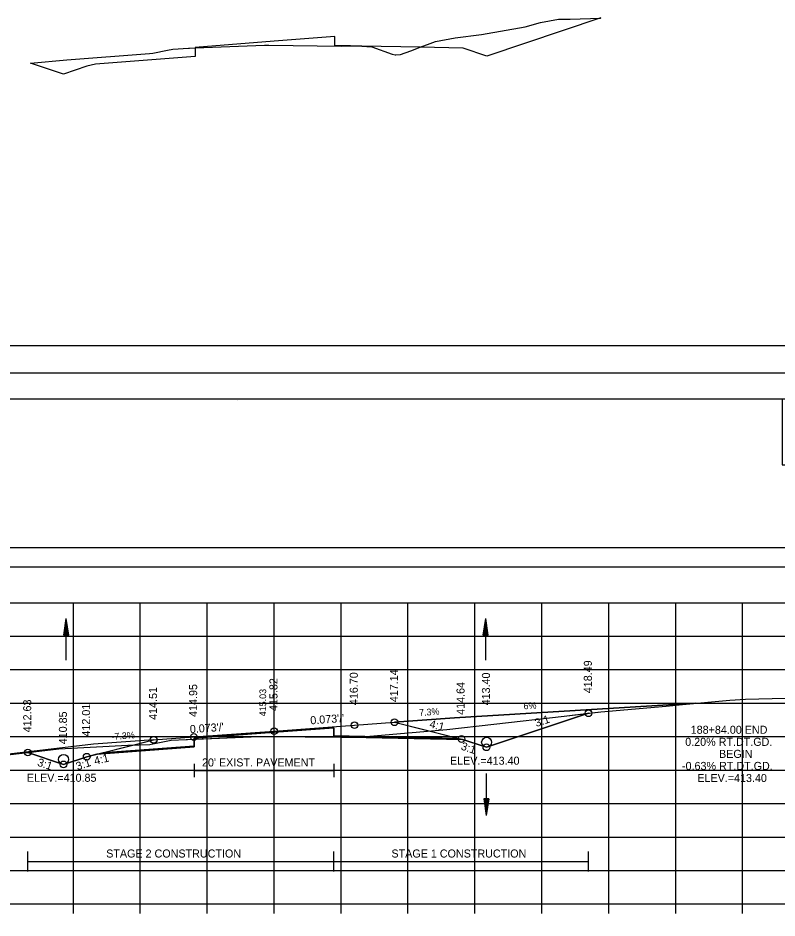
# Model space of a CAD drawing. Extents: x 1376273 to 1384221, y 378927 to 384592.
# Drawn here: x 1379352.9 to 1379466.3, y 380243.7 to 380378.1 of the extents above; entities that cross this region are included whole.
import ezdxf

# ---------------------------------------------------------------- set-up
doc = ezdxf.new("R2010")
doc.units = 0
for name, color, linetype in [('R_Alt Surface', 7, 'Continuous'), ('R_Axis', 7, 'Continuous'), ('R_Axis Annot', 7, 'Continuous'), ('R_Border', 7, 'Continuous'), ('R_Border Notes', 7, 'Continuous'), ('R_Contours', 7, 'Continuous'), ('R_Dimension', 7, 'Continuous'), ('R_Drive', 7, 'Continuous'), ('R_Exist Surface', 7, 'Continuous'), ('R_Fin Surface', 7, 'Continuous'), ('R_Grid', 7, 'Continuous'), ('R_No Plot', 7, 'Continuous'), ('R_Water', 7, 'Continuous'), ('R_Xsect Elev', 7, 'Continuous'), ('R_Xsect Slope', 7, 'Continuous'), ('T_Detection Zones', 7, 'Continuous'), ('T_Drafting', 7, 'Continuous'), ('T_Notes', 7, 'Continuous')]:
    doc.layers.add(name, color=color, linetype=linetype)

msp = doc.modelspace()

# ---------------------------------------------------------------- linework, layer by layer
at = {"layer": 'R_Alt Surface'}
for points in [[(1379365.61, 380268.44), (1379379.21, 380269.44), (1379379.22, 380270.6), (1379391.15, 380271.47), (1379400.07, 380272.13), (1379400.08, 380270.96), (1379418.62, 380270.59)], [(1379379.22, 380266.75), (1379379.22, 380264.75)], [(1379400.07, 380266.75), (1379400.07, 380264.75)], [(1379379.22, 380265.75), (1379400.07, 380265.75)]]:
    msp.add_lwpolyline(points, dxfattribs=at)
at = {"layer": 'R_Axis'}
for p, q in [((1379241.15, 380245.82), (1379541.15, 380245.82)), ((1379361.15, 380244.42), (1379361.15, 380245.82)), ((1379371.15, 380244.42), (1379371.15, 380245.82)), ((1379381.15, 380244.42), (1379381.15, 380245.82)), ((1379391.15, 380244.42), (1379391.15, 380245.82)), ((1379401.15, 380244.42), (1379401.15, 380245.82)), ((1379411.15, 380244.42), (1379411.15, 380245.82)), ((1379421.15, 380244.42), (1379421.15, 380245.82)), ((1379431.15, 380244.42), (1379431.15, 380245.82)), ((1379441.15, 380244.42), (1379441.15, 380245.82)), ((1379451.15, 380244.42), (1379451.15, 380245.82)), ((1379461.15, 380244.42), (1379461.15, 380245.82))]:
    msp.add_line(p, q, dxfattribs=at)
at = {"layer": 'R_Axis Annot'}
msp.add_lwpolyline([(1379240.17, 380296.18), (1379541.97, 380296.18), (1379541.97, 380298.99), (1379240.17, 380298.99)], close=True, dxfattribs=at)
at = {"layer": 'R_Border'}
for p, q in [((1379233.15, 380321.28), (1379549.33, 380321.28)), ((1379385.67, 380321.02), (1379385.67, 380321.02)), ((1379385.67, 380321.02), (1379385.67, 380321.02))]:
    msp.add_line(p, q, dxfattribs=at)
at = {"layer": 'R_Contours'}
for points in [[(1379412.96, 380373.77), (1379414.45, 380374.33), (1379415.26, 380374.61), (1379418.18, 380375.17), (1379422.12, 380375.67), (1379428.66, 380376.83), (1379430.94, 380377.48), (1379433.66, 380377.96), (1379435.39, 380377.98), (1379439.92, 380378.13), (1379439.96, 380378.14), (1379422.93, 380372.46), (1379419.38, 380373.64)], [(1379379.36, 380373.67), (1379389.71, 380374.1), (1379390.34, 380374.09), (1379401.2, 380373.95), (1379402.58, 380373.98), (1379400.21, 380374.03), (1379400.2, 380375.36), (1379391.15, 380374.66), (1379379.36, 380373.74)], [(1379402.58, 380373.98), (1379403.7, 380374), (1379403.91, 380374), (1379404.25, 380373.95)], [(1379404.25, 380373.95), (1379404.27, 380373.94), (1379405.75, 380373.83), (1379408.8, 380372.76), (1379409.23, 380372.64), (1379409.32, 380372.64), (1379410.02, 380372.69), (1379411.57, 380373.25), (1379412.96, 380373.77)], [(1379354.73, 380371.41), (1379360.2, 380371.9), (1379372.52, 380372.86), (1379373.01, 380372.91), (1379375.21, 380373.32), (1379376.02, 380373.48), (1379378.36, 380373.63), (1379378.36, 380373.63), (1379378.5, 380373.64), (1379379.36, 380373.67), (1379379.35, 380372.41), (1379364.45, 380371.25), (1379363.15, 380370.93), (1379359.67, 380369.77)], [(1379402.4, 380270.75), (1379403.72, 380270.75), (1379403.92, 380270.75), (1379403.95, 380270.75), (1379404.49, 380270.79), (1379405.46, 380270.89), (1379416.94, 380271.89), (1379423.98, 380272.69), (1379434.47, 380273.89), (1379438.12, 380274.3), (1379422.86, 380269.22), (1379419.29, 380270.41)]]:
    msp.add_lwpolyline(points, close=True, dxfattribs=at)
at = {"layer": 'R_Dimension'}
for p, q in [((1379354.36, 380250.66), (1379354.36, 380253.66)), ((1379400.07, 380250.66), (1379400.07, 380253.66)), ((1379438.12, 380250.66), (1379438.12, 380253.66)), ((1379354.36, 380252.16), (1379438.12, 380252.16))]:
    msp.add_line(p, q, dxfattribs=at)
at = {"layer": 'R_Drive'}
for p, q in [((1379418.12, 380273.63), (1379454.15, 380275.79)), ((1379409.15, 380272.96), (1379418.12, 380273.63)), ((1379373.15, 380270.33), (1379364.17, 380269.67)), ((1379364.17, 380269.67), (1379336.15, 380266.44))]:
    msp.add_line(p, q, dxfattribs=at)
at = {"layer": 'R_Exist Surface'}
msp.add_lwpolyline([(1379347.83, 380267.69), (1379359, 380268.99), (1379369.31, 380269.53), (1379372.57, 380269.65), (1379373.03, 380269.73), (1379375.79, 380270.3), (1379378, 380270.4), (1379378.22, 380270.41), (1379388.89, 380270.82), (1379389.66, 380270.85), (1379390.44, 380270.85), (1379401.07, 380270.74), (1379403.72, 380270.75), (1379403.92, 380270.75), (1379403.95, 380270.75), (1379404.49, 380270.79), (1379405.46, 380270.89), (1379416.94, 380271.89), (1379423.98, 380272.69), (1379434.47, 380273.89), (1379439.95, 380274.51), (1379449.71, 380275.38), (1379452.17, 380275.61), (1379459.26, 380276.24), (1379461.6, 380276.41), (1379467.57, 380276.58)], dxfattribs=at)
at = {"layer": 'R_Fin Surface'}
msp.add_lwpolyline([(1379354.36, 380268.45), (1379359.69, 380266.67), (1379363.15, 380267.82), (1379365.67, 380268.46), (1379373.15, 380270.32), (1379379.15, 380270.76), (1379391.15, 380271.64), (1379403.15, 380272.52), (1379409.15, 380272.96), (1379418.18, 380270.7), (1379419.15, 380270.46), (1379422.86, 380269.22), (1379438.12, 380274.3)], dxfattribs=at)
at = {"layer": 'R_Grid'}
for p, q in [((1379241.15, 380290.82), (1379541.15, 380290.82)), ((1379361.15, 380245.82), (1379361.15, 380290.82)), ((1379371.15, 380245.82), (1379371.15, 380290.82)), ((1379381.15, 380245.82), (1379381.15, 380290.82)), ((1379391.15, 380245.82), (1379391.15, 380290.82)), ((1379401.15, 380245.82), (1379401.15, 380290.82)), ((1379411.15, 380245.82), (1379411.15, 380290.82)), ((1379421.15, 380245.82), (1379421.15, 380290.82)), ((1379431.15, 380245.82), (1379431.15, 380290.82)), ((1379441.15, 380245.82), (1379441.15, 380290.82)), ((1379451.15, 380245.82), (1379451.15, 380290.82)), ((1379461.15, 380245.82), (1379461.15, 380290.82)), ((1379241.15, 380285.82), (1379541.15, 380285.82)), ((1379241.15, 380280.82), (1379541.15, 380280.82)), ((1379241.15, 380275.82), (1379541.15, 380275.82)), ((1379241.15, 380270.82), (1379541.15, 380270.82)), ((1379241.15, 380265.82), (1379541.15, 380265.82)), ((1379241.15, 380260.82), (1379541.15, 380260.82)), ((1379241.15, 380255.82), (1379541.15, 380255.82)), ((1379241.15, 380250.82), (1379541.15, 380250.82)), ((1379241.15, 380245.82), (1379541.15, 380245.82))]:
    msp.add_line(p, q, dxfattribs=at)
at = {"layer": 'R_No Plot'}
msp.add_line((1379220.75, 380325.17), (1379554.08, 380325.17), dxfattribs=at)
for points in [[(1379220.74, 380325.17), (1379554.08, 380325.17), (1379554.08, 380111.84), (1379220.74, 380111.84)], [(1379467.07, 380321.28), (1379467.07, 380311.4), (1379502.8, 380311.4), (1379502.8, 380308.48), (1379526, 380308.48), (1379526, 380284.15), (1379549.33, 380284.15), (1379549.33, 380115.82), (1379233.15, 380115.82), (1379233.15, 380321.28)]]:
    msp.add_lwpolyline(points, close=True, dxfattribs=at)
msp.add_lwpolyline([(1379364.67, 380268.21), (1379379.21, 380269.27), (1379379.22, 380270.6), (1379391.15, 380271.47), (1379400.07, 380272.13), (1379400.08, 380270.79), (1379419.29, 380270.41)], dxfattribs=at)
for centre in [(1379438.12, 380274.3), (1379403.15, 380272.52), (1379409.15, 380272.96), (1379391.15, 380271.64), (1379373.15, 380270.32), (1379379.15, 380270.76), (1379419.15, 380270.46), (1379354.36, 380268.45), (1379422.86, 380269.22), (1379422.86, 380269.22), (1379363.15, 380267.82), (1379359.69, 380266.67), (1379359.69, 380266.67)]:
    msp.add_circle(centre, 0.5, dxfattribs=at)
at = {"layer": 'R_Water'}
for p, q in [((1379359.71, 380285.97), (1379360.09, 380288.47)), ((1379359.77, 380285.97), (1379360.09, 380288.05)), ((1379360.09, 380282.22), (1379360.09, 380288.47)), ((1379360.46, 380285.97), (1379360.09, 380288.47)), ((1379360.4, 380285.97), (1379360.09, 380288.05)), ((1379422.4, 380285.97), (1379422.78, 380288.47)), ((1379422.46, 380285.97), (1379422.78, 380288.05)), ((1379422.78, 380282.22), (1379422.78, 380288.47)), ((1379423.15, 380285.97), (1379422.78, 380288.47)), ((1379423.09, 380285.97), (1379422.78, 380288.05)), ((1379359.84, 380285.97), (1379360.09, 380287.62)), ((1379359.9, 380285.97), (1379360.09, 380287.21)), ((1379359.97, 380285.97), (1379360.09, 380286.78)), ((1379360.34, 380285.97), (1379360.09, 380287.62)), ((1379360.27, 380285.97), (1379360.09, 380287.21)), ((1379360.21, 380285.97), (1379360.09, 380286.78)), ((1379422.53, 380285.97), (1379422.78, 380287.62)), ((1379422.59, 380285.97), (1379422.78, 380287.21)), ((1379422.65, 380285.97), (1379422.78, 380286.78)), ((1379423.02, 380285.97), (1379422.78, 380287.62)), ((1379422.96, 380285.97), (1379422.78, 380287.21)), ((1379422.9, 380285.97), (1379422.78, 380286.78)), ((1379359.71, 380285.97), (1379360.46, 380285.97)), ((1379360.03, 380285.97), (1379360.09, 380286.37)), ((1379360.15, 380285.97), (1379360.09, 380286.37)), ((1379422.4, 380285.97), (1379423.15, 380285.97)), ((1379422.72, 380285.97), (1379422.78, 380286.37)), ((1379422.83, 380285.97), (1379422.78, 380286.37)), ((1379422.83, 380265.3), (1379422.83, 380259.05)), ((1379422.46, 380261.55), (1379422.83, 380259.05)), ((1379423.21, 380261.55), (1379422.46, 380261.55)), ((1379422.52, 380261.55), (1379422.83, 380259.47)), ((1379422.59, 380261.55), (1379422.83, 380259.9)), ((1379422.65, 380261.55), (1379422.83, 380260.31)), ((1379422.71, 380261.55), (1379422.83, 380260.74)), ((1379422.78, 380261.55), (1379422.83, 380261.15)), ((1379423.21, 380261.55), (1379422.83, 380259.05)), ((1379422.96, 380261.55), (1379422.83, 380260.74)), ((1379423.08, 380261.55), (1379422.83, 380259.9)), ((1379423.15, 380261.55), (1379422.83, 380259.47)), ((1379423.02, 380261.55), (1379422.83, 380260.31)), ((1379422.89, 380261.55), (1379422.83, 380261.15))]:
    msp.add_line(p, q, dxfattribs=at)
for centre in [(1379422.9, 380269.97), (1379359.69, 380267.42)]:
    msp.add_circle(centre, 0.75, dxfattribs=at)
at = {"layer": 'T_Detection Zones'}
for points in [[(1379379.22, 380270.45), (1379388.89, 380270.82), (1379389.66, 380270.85), (1379390.44, 380270.85), (1379401.07, 380270.74), (1379402.4, 380270.75), (1379400.08, 380270.79), (1379400.07, 380272.13), (1379391.15, 380271.47), (1379379.22, 380270.6)], [(1379354.36, 380268.45), (1379359, 380268.99), (1379369.31, 380269.53), (1379372.57, 380269.65), (1379373.03, 380269.73), (1379375.79, 380270.3), (1379378, 380270.4), (1379378.22, 380270.41), (1379379.22, 380270.45), (1379379.21, 380269.27), (1379364.67, 380268.21), (1379363.15, 380267.82), (1379359.69, 380266.67)]]:
    msp.add_lwpolyline(points, close=True, dxfattribs=at)
at = {"layer": 'T_Drafting'}
msp.add_line((1379599.33, 380329.16), (1379233.15, 380329.16), dxfattribs=at)
at = {"layer": 'T_Notes'}
for p, q in [((1379454.15, 380275.79), (1379418.12, 380273.63)), ((1379438.12, 380274.3), (1379439.95, 380274.51)), ((1379418.12, 380273.63), (1379409.15, 380272.96)), ((1379373.15, 380270.33), (1379364.17, 380269.67)), ((1379364.17, 380269.67), (1379336.15, 380266.44))]:
    msp.add_line(p, q, dxfattribs=at)
for points in [[(1379439.95, 380274.51), (1379449.71, 380275.38), (1379452.17, 380275.61), (1379454.15, 380275.79)], [(1379409.15, 380272.96), (1379414.32, 380271.66), (1379418.18, 380270.7), (1379419.15, 380270.46), (1379422.86, 380269.22), (1379438.12, 380274.3)], [(1379354.36, 380268.45), (1379359.69, 380266.67), (1379363.15, 380267.82), (1379365.67, 380268.46), (1379370.06, 380269.55), (1379373.15, 380270.33)], [(1379336.15, 380266.44), (1379344.88, 380267.4), (1379347.83, 380267.69), (1379354.36, 380268.45)]]:
    msp.add_lwpolyline(points, dxfattribs=at)

# ---------------------------------------------------------------- texts
at = {"layer": 'R_Alt Surface'}
msp.add_text("20' EXIST. PAVEMENT", height=1.2, dxfattribs=at).set_placement((1379380.37, 380266.36))
at = {"layer": 'R_Border Notes'}
for s, p in [('413.40', (1379423.4, 380275.48)), ('410.85', (1379360.19, 380269.67))]:
    msp.add_text(s, height=1.2, rotation=90, dxfattribs=at).set_placement(p)
for s, p in [('ELEV.=413.40', (1379417.42, 380266.62)), ('ELEV.=410.85', (1379354.21, 380264.07))]:
    msp.add_text(s, height=1.2, dxfattribs=at).set_placement(p)
at = {"layer": 'R_Dimension'}
for s, p in [('STAGE 2 CONSTRUCTION', (1379366.06, 380252.76)), ('STAGE 1 CONSTRUCTION', (1379408.68, 380252.76))]:
    msp.add_text(s, height=1.2, dxfattribs=at).set_placement(p)
at = {"layer": 'R_Drive'}
for s, rotation, p in [('6%', 3.4257, (1379428.44, 380274.89)), ('7.3%', 4.1996, (1379412.84, 380273.88)), ('-7.3%', 4.1996, (1379366.88, 380270.31))]:
    msp.add_text(s, height=1, rotation=rotation, dxfattribs=at).set_placement(p)
at = {"layer": 'R_Xsect Elev'}
for s, height, rotation, p in [('418.49', 1.2, 90, (1379438.62, 380277.3)), ('416.70', 1.2, 90, (1379403.65, 380275.52)), ('417.14', 1.2, 90, (1379409.65, 380275.96)), ('414.95', 1.2, 90, (1379379.65, 380273.76)), ('415.82', 1.2, 90, (1379391.65, 380274.64)), ('414.64', 1.2, 90, (1379419.6, 380274.07)), ('414.51', 1.2, 90, (1379373.65, 380273.32)), ('415.03', 1, 90, (1379389.96, 380273.85)), ('412.63', 1.2, 90, (1379354.86, 380271.45)), ('412.01', 1.2, 90, (1379363.65, 380270.82)), ('410.85', 1.2, 90, (1379360.19, 380269.67)), ('188+84.00 END', 1.2, 360, (1379453.39, 380271.24)), ('0.20% RT.DT.GD.', 1.2, 360, (1379452.57, 380269.44)), ('BEGIN', 1.2, 360, (1379457.62, 380267.64)), ('-0.63% RT.DT.GD.', 1.2, 360, (1379452.09, 380265.84)), ('ELEV.=413.40', 1.2, 360, (1379454.38, 380264.04))]:
    msp.add_text(s, height=height, rotation=rotation, dxfattribs=at).set_placement(p)
at = {"layer": 'R_Xsect Slope'}
for s, rotation, p in [("0.073'/'", 4.1797, (1379396.6, 380272.64)), ('4:1', 345.9638, (1379414.27, 380272.19)), ('3:1', 18.4349, (1379430.33, 380272.24)), ("0.073'/'", 4.1797, (1379378.6, 380271.32)), ('3:1', 341.5651, (1379418.96, 380268.91)), ('4:1', 14.0362, (1379364.41, 380266.59)), ('3:1', 341.5651, (1379355.68, 380266.49)), ('3:1', 18.4349, (1379361.77, 380265.77))]:
    msp.add_text(s, height=1.2, rotation=rotation, dxfattribs=at).set_placement(p)

doc.saveas('drawing.dxf')
